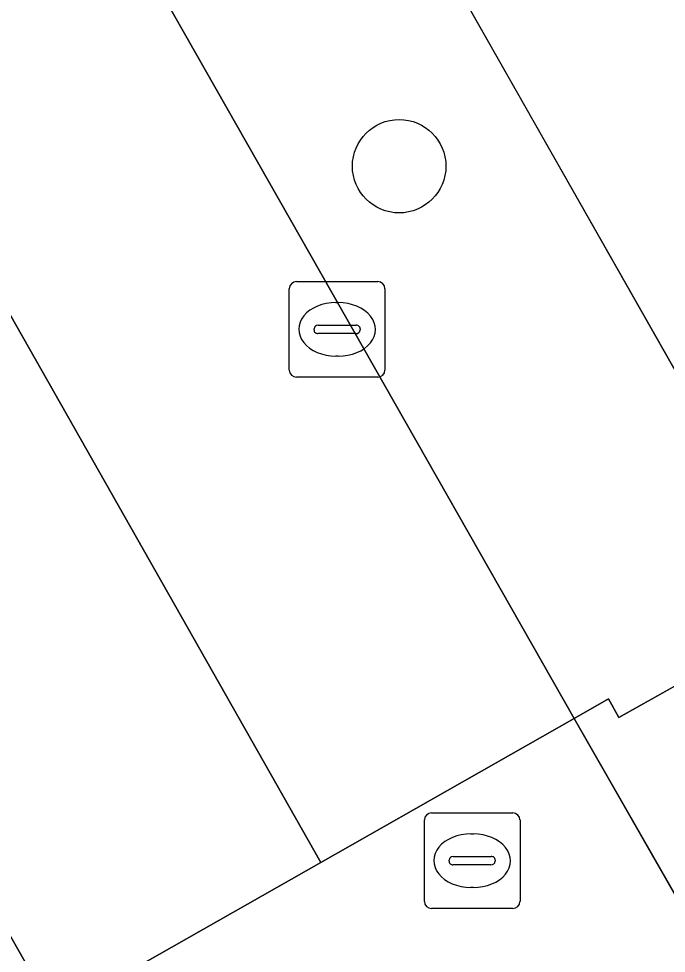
# Model space of a CAD drawing. Extents: x 161087 to 161926, y 382572 to 383873.
# Drawn here: x 161567.79 to 161574.57, y 383303.84 to 383313.62 of the extents above; entities that cross this region are included whole.
import ezdxf

# ---------------------------------------------------------------- set-up
doc = ezdxf.new("R2010")
doc.units = 0
for name, color, linetype in [('IMGEO_Berm_open', 7, 'Continuous'), ('IMGEO_Boom', 7, 'Continuous'), ('IMGEO_Groenvoorziening', 7, 'Continuous'), ('IMGEO_Kolk', 7, 'Continuous'), ('IMGEO_OVBaan_gesloten', 7, 'Continuous'), ('IMGEO_Rijbaan_lokaal_gesloten', 7, 'Continuous'), ('IMGEO_Rijbaan_lokaal_open', 7, 'Continuous'), ('IMGEO_Rioolput', 7, 'Continuous'), ('IMGEO_Voetpad_open', 7, 'Continuous')]:
    doc.layers.add(name, color=color, linetype=linetype)

msp = doc.modelspace()

# ---------------------------------------------------------------- linework, layer by layer
at = {"layer": 'IMGEO_Berm_open'}
msp.add_lwpolyline([(161568.168, 383303.206), (161563.305, 383311.777), (161560.95, 383310.401), (161566.337, 383300.926), (161572.158, 383290.739), (161574.533, 383292.083)], close=True, dxfattribs=at)
at = {"layer": 'IMGEO_Boom'}
msp.add_circle((161571.774, 383312.078), 0.4892, dxfattribs=at)
at = {"layer": 'IMGEO_Groenvoorziening'}
msp.add_lwpolyline([(161553.532, 383341.596), (161573.605, 383306.298), (161573.964, 383306.503), (161574.074, 383306.308), (161576.085, 383307.436), (161555.931, 383342.902)], close=True, dxfattribs=at)
at = {"layer": 'IMGEO_Kolk'}
for p, q in [((161570.6989, 383310.8705), (161571.5511, 383310.8705)), ((161570.6245, 383309.9439), (161570.6245, 383310.7961)), ((161571.6255, 383310.7961), (161571.6255, 383309.9439)), ((161571.1125, 383310.6497), (161571.1375, 383310.6497)), ((161570.8829, 383310.3639), (161570.8829, 383310.3761)), ((161570.926, 383310.4133), (161571.3239, 383310.4133)), ((161571.367, 383310.3761), (161571.367, 383310.3639)), ((161571.3205, 383310.3267), (161570.9226, 383310.3267)), ((161571.1345, 383310.0903), (161571.1096, 383310.0903)), ((161571.5511, 383309.8695), (161570.6989, 383309.8695))]:
    msp.add_line(p, q, dxfattribs=at)
for points in [[(161570.6989, 383310.8705), (161571.5511, 383310.8705)], [(161570.6245, 383309.9439), (161570.6245, 383310.7961)], [(161571.6255, 383310.7961), (161571.6255, 383309.9439)], [(161571.5511, 383309.8695), (161570.6989, 383309.8695)]]:
    msp.add_lwpolyline(points, dxfattribs=at)
for centre, radius, start, end in [((161570.701, 383310.794), 0.0765, 91.55205, 178.44795), ((161570.701, 383310.794), 0.0765, 91.55205, 178.44795), ((161571.549, 383310.794), 0.0765, 1.55205, 88.44795), ((161571.549, 383310.794), 0.0765, 1.55205, 88.44795), ((161570.9231, 383310.3731), 0.0403, 85.87752, 175.75265), ((161571.3284, 383310.3749), 0.0386, 1.73085, 96.63898), ((161570.9196, 383310.3632), 0.0366, 178.93798, 274.71019), ((161571.3244, 383310.3695), 0.043, 264.86636, 352.45326), ((161570.701, 383309.946), 0.0765, 181.55205, 268.44795), ((161570.701, 383309.946), 0.0765, 181.55205, 268.44795), ((161571.549, 383309.946), 0.0765, 271.55205, 358.44795), ((161571.549, 383309.946), 0.0765, 271.55205, 358.44795)]:
    msp.add_arc(centre, radius, start, end, dxfattribs=at)
for centre, major_axis, ratio, start_param, end_param in [((161571.111, 383310.37), (-0.3872, 0.002), 0.722429, 4.712389, 7.853982), ((161571.136, 383310.37), (-0.3901, 0.002), 0.717154, 1.570796, 4.712389)]:
    msp.add_ellipse(centre, major_axis=major_axis, ratio=ratio, start_param=start_param, end_param=end_param, dxfattribs=at)
at = {"layer": 'IMGEO_OVBaan_gesloten'}
msp.add_lwpolyline([(161539.097, 383360.976), (161536.289, 383359.434), (161545.297, 383343.516), (161548.195, 383338.408), (161557.551, 383321.918), (161563.305, 383311.777), (161568.168, 383303.206), (161570.954, 383304.79)], close=True, dxfattribs=at)
at = {"layer": 'IMGEO_Rijbaan_lokaal_gesloten'}
msp.add_lwpolyline([(161550.864, 383346.278), (161541.756, 383362.436), (161539.097, 383360.976), (161570.954, 383304.79), (161573.605, 383306.298), (161553.532, 383341.596)], close=True, dxfattribs=at)
at = {"layer": 'IMGEO_Rijbaan_lokaal_open'}
msp.add_lwpolyline([(161573.605, 383306.298), (161570.954, 383304.79), (161568.168, 383303.206), (161574.533, 383292.083), (161574.606, 383291.953), (161577.412, 383293.529), (161580.056, 383295.014), (161579.987, 383295.136)], close=True, dxfattribs=at)
at = {"layer": 'IMGEO_Rioolput'}
for p, q in [((161572.1119, 383305.3085), (161572.9641, 383305.3085)), ((161572.0375, 383304.3819), (161572.0375, 383305.2341)), ((161573.0385, 383305.2341), (161573.0385, 383304.3819)), ((161572.5255, 383305.0877), (161572.5505, 383305.0877)), ((161572.2959, 383304.8019), (161572.2959, 383304.8141)), ((161572.339, 383304.8513), (161572.7369, 383304.8513)), ((161572.78, 383304.8141), (161572.78, 383304.8019)), ((161572.7335, 383304.7647), (161572.3356, 383304.7647)), ((161572.5475, 383304.5283), (161572.5226, 383304.5283)), ((161572.9641, 383304.3075), (161572.1119, 383304.3075))]:
    msp.add_line(p, q, dxfattribs=at)
for points in [[(161572.1119, 383305.3085), (161572.9641, 383305.3085)], [(161572.0375, 383304.3819), (161572.0375, 383305.2341)], [(161573.0385, 383305.2341), (161573.0385, 383304.3819)], [(161572.9641, 383304.3075), (161572.1119, 383304.3075)]]:
    msp.add_lwpolyline(points, dxfattribs=at)
for centre, radius, start, end in [((161572.114, 383305.232), 0.0765, 91.55205, 178.44795), ((161572.114, 383305.232), 0.0765, 91.55205, 178.44795), ((161572.962, 383305.232), 0.0765, 1.55205, 88.44795), ((161572.962, 383305.232), 0.0765, 1.55205, 88.44795), ((161572.3361, 383304.8111), 0.0403, 85.87752, 175.75265), ((161572.3326, 383304.8012), 0.0366, 178.93798, 274.71019), ((161572.7374, 383304.8075), 0.043, 264.86636, 352.45326), ((161572.7414, 383304.8129), 0.0386, 1.73085, 96.63898), ((161572.114, 383304.384), 0.0765, 181.55205, 268.44795), ((161572.114, 383304.384), 0.0765, 181.55205, 268.44795), ((161572.962, 383304.384), 0.0765, 271.55205, 358.44795), ((161572.962, 383304.384), 0.0765, 271.55205, 358.44795)]:
    msp.add_arc(centre, radius, start, end, dxfattribs=at)
for centre, major_axis, ratio, start_param, end_param in [((161572.524, 383304.808), (-0.3872, 0.002), 0.722429, 4.712389, 7.853982), ((161572.549, 383304.808), (-0.3901, 0.002), 0.717154, 1.570796, 4.712389)]:
    msp.add_ellipse(centre, major_axis=major_axis, ratio=ratio, start_param=start_param, end_param=end_param, dxfattribs=at)
at = {"layer": 'IMGEO_Voetpad_open'}
msp.add_lwpolyline([(161498.477, 383445.174), (161501.194, 383440.172), (161499.894, 383439.487), (161499.792, 383439.685), (161499.589, 383439.572), (161505.835, 383428.094), (161513.893, 383413.351), (161516.238, 383414.629), (161528.803, 383391.714), (161526.615, 383390.56), (161526.514, 383390.753), (161526.306, 383390.639), (161541.756, 383362.436), (161550.864, 383346.278), (161553.532, 383341.596), (161555.931, 383342.902), (161576.085, 383307.436), (161574.074, 383306.308), (161573.964, 383306.503), (161573.605, 383306.298), (161579.987, 383295.136), (161582.347, 383296.475), (161586.534, 383289.192), (161595.511, 383273.356)], dxfattribs=at)

doc.saveas('drawing.dxf')
